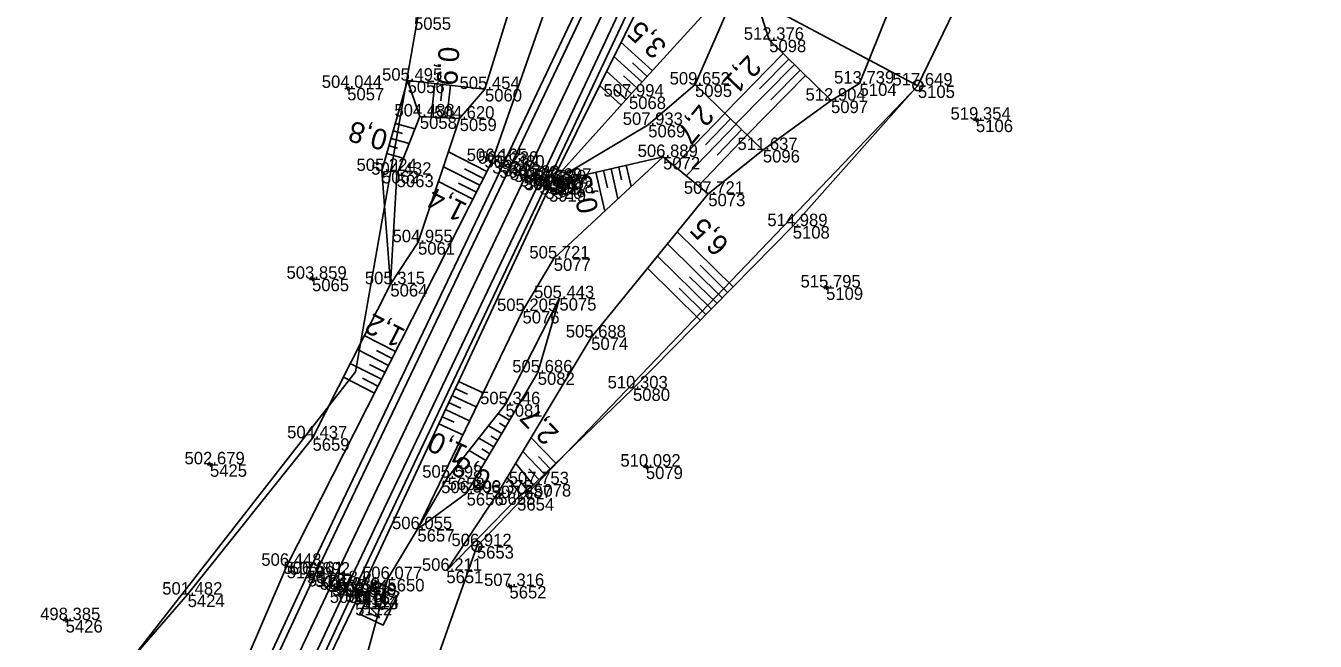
# Model space of a CAD drawing. Extents: x -1234191 to 23050, y -1290331 to -741191.
# Drawn here: x -864930.6 to -864806.3, y -1104127.2 to -1104067.8 of the extents above; entities that cross this region are included whole.
import ezdxf

# ---------------------------------------------------------------- set-up
doc = ezdxf.new("R2010")
doc.units = 0
for name, color, linetype in [('Vrstva 1', 7, 'Continuous'), ('Vrstva 33', 7, 'Continuous'), ('Vrstva 4', 7, 'Continuous'), ('Vrstva 48', 7, 'Continuous'), ('Vrstva 49', 7, 'Continuous'), ('Vrstva 53', 7, 'Continuous'), ('Vrstva 60', 7, 'Continuous'), ('Vrstva 61', 7, 'Continuous'), ('Vrstva 7', 7, 'Continuous')]:
    doc.layers.add(name, color=color, linetype=linetype)

msp = doc.modelspace()

# ---------------------------------------------------------------- linework, layer by layer
at = {"layer": 'Vrstva 1'}
msp.add_lwpolyline([(-864742.93, -1103710), (-864743.32, -1103720.93), (-864744.88, -1103740.78), (-864746.48, -1103753.94), (-864747.49, -1103760.83), (-864751.09, -1103780.32), (-864755.8, -1103799.71), (-864761.7, -1103818.91), (-864765.69, -1103830.12), (-864769.49, -1103840.1), (-864772.78, -1103848.3), (-864778.14, -1103860.91), (-864787.32, -1103881.14), (-864797, -1103901.69), (-864815.61, -1103941.12), (-864831.34, -1103974.4), (-864846.43, -1104006.26), (-864858.23, -1104031.21), (-864882.5, -1104082.48), (-864901.05, -1104121.56), (-864916.57, -1104154.35)], dxfattribs=at)
at = {"layer": 'Vrstva 33'}
for p, q in [((-864878.96, -1104082.97), (-864879.86, -1104082.55)), ((-864878.74, -1104082.52), (-864879.17, -1104083.43))]:
    msp.add_line(p, q, dxfattribs=at)
msp.add_lwpolyline([(-864878.08, -1104082.29), (-864878.93, -1104084.09), (-864880.74, -1104083.24), (-864879.88, -1104081.43), (-864878.08, -1104082.29)], dxfattribs=at)
at = {"layer": 'Vrstva 4'}
for points in [[(-864780.53, -1103859.91), (-864789.66, -1103880.27), (-864799.38, -1103900.64), (-864817.74, -1103939.87), (-864818.84, -1103942.24), (-864819.48, -1103943.56), (-864833.37, -1103973.37), (-864848.52, -1104005.03), (-864860.33, -1104029.99), (-864884.54, -1104081.12), (-864903.4, -1104120.67)], [(-864918.06, -1104153.79), (-864902.69, -1104120.73), (-864883.93, -1104081.5), (-864859.69, -1104030.43), (-864847.7, -1104005.57), (-864832.66, -1103973.8), (-864816.78, -1103940.45), (-864798.22, -1103901.12), (-864788.65, -1103880.5), (-864779.46, -1103860.3)], [(-864915.11, -1104155.04), (-864899.79, -1104122.19), (-864881.06, -1104082.88), (-864857.12, -1104031.82), (-864845.15, -1104006.82), (-864830.11, -1103975.07), (-864814.32, -1103941.63), (-864795.54, -1103902.32), (-864785.91, -1103881.81), (-864776.72, -1103861.66)], [(-864775.97, -1103861.99), (-864784.55, -1103882.44), (-864794.96, -1103903), (-864813.66, -1103942.73), (-864829.44, -1103975.74), (-864844.37, -1104007.47), (-864856.39, -1104032.19), (-864880.51, -1104083.32), (-864899.04, -1104122.42)], [(-864915.55, -1104146.91), (-864903.4, -1104120.67)], [(-864899.04, -1104122.42), (-864911.34, -1104148.76)]]:
    msp.add_lwpolyline(points, dxfattribs=at)
at = {"layer": 'Vrstva 48'}
for p, q in [((-864870.18, -1104072.16), (-864873.22, -1104069.4)), ((-864871.19, -1104073.27), (-864873.91, -1104070.8)), ((-864870.68, -1104072.71), (-864872.12, -1104071.41)), ((-864857.57, -1104070.51), (-864863.22, -1104076.25)), ((-864857.03, -1104071.04), (-864859.86, -1104073.9)), ((-864872.2, -1104074.38), (-864874.6, -1104072.19)), ((-864856.5, -1104071.56), (-864862.14, -1104077.29)), ((-864855.43, -1104072.62), (-864861.06, -1104078.33)), ((-864855.96, -1104072.09), (-864858.78, -1104074.95)), ((-864891.15, -1104073.4), (-864891.51, -1104076.62)), ((-864890.41, -1104073.48), (-864890.58, -1104075.07)), ((-864889.66, -1104073.56), (-864890.01, -1104076.71)), ((-864873.2, -1104075.49), (-864875.3, -1104073.59)), ((-864871.69, -1104073.82), (-864872.97, -1104072.66)), ((-864872.7, -1104074.94), (-864873.83, -1104073.92)), ((-864863.2, -1104076.27), (-864868.08, -1104081.34)), ((-864894.96, -1104077.24), (-864893.09, -1104077.77)), ((-864862.12, -1104077.31), (-864866.92, -1104082.29)), ((-864862.66, -1104076.79), (-864865.08, -1104079.3)), ((-864895.37, -1104078.68), (-864893.65, -1104079.17)), ((-864895.16, -1104077.96), (-864894.27, -1104078.21)), ((-864861.04, -1104078.35), (-864865.76, -1104083.25)), ((-864861.58, -1104077.83), (-864863.96, -1104080.3)), ((-864895.57, -1104079.4), (-864894.75, -1104079.63)), ((-864886.14, -1104081.86), (-864889.85, -1104079.98)), ((-864895.78, -1104080.12), (-864894.2, -1104080.57)), ((-864872.71, -1104081.27), (-864872.24, -1104083.33)), ((-864886.82, -1104083.2), (-864890.33, -1104081.42)), ((-864886.48, -1104082.53), (-864888.29, -1104081.62)), ((-864875.63, -1104081.94), (-864874.78, -1104085.69)), ((-864874.9, -1104081.77), (-864874.52, -1104083.44)), ((-864874.17, -1104081.61), (-864873.51, -1104084.51)), ((-864873.44, -1104081.44), (-864873.16, -1104082.68)), ((-864887.5, -1104084.54), (-864890.82, -1104082.85)), ((-864887.16, -1104083.87), (-864888.87, -1104083)), ((-864862.41, -1104092.98), (-864867.79, -1104087.69)), ((-864864.52, -1104095.12), (-864869.69, -1104090.02)), ((-864863.46, -1104094.05), (-864868.74, -1104088.85)), ((-864865.57, -1104096.19), (-864870.65, -1104091.19)), ((-864862.94, -1104093.52), (-864865.6, -1104090.89)), ((-864863.99, -1104094.58), (-864866.6, -1104092.01)), ((-864865.04, -1104095.65), (-864867.6, -1104093.13)), ((-864894.95, -1104099.22), (-864897.96, -1104097.69)), ((-864895.63, -1104100.56), (-864898.63, -1104099.03)), ((-864895.29, -1104099.89), (-864896.79, -1104099.13)), ((-864896.31, -1104101.9), (-864899.31, -1104100.37)), ((-864895.97, -1104101.23), (-864897.47, -1104100.47)), ((-864896.98, -1104103.23), (-864899.98, -1104101.71)), ((-864896.65, -1104102.56), (-864898.15, -1104101.8)), ((-864888.88, -1104102.11), (-864886.51, -1104103.22)), ((-864889.51, -1104103.47), (-864887.17, -1104104.57)), ((-864889.2, -1104102.79), (-864888.02, -1104103.34)), ((-864890.15, -1104104.83), (-864887.82, -1104105.92)), ((-864889.83, -1104104.15), (-864888.66, -1104104.7)), ((-864890.78, -1104106.19), (-864888.47, -1104107.27)), ((-864890.46, -1104105.51), (-864889.3, -1104106.05)), ((-864883.96, -1104105.84), (-864885.05, -1104105.2)), ((-864884.34, -1104106.49), (-864884.93, -1104106.14)), ((-864884.72, -1104107.14), (-864885.99, -1104106.39)), ((-864885.1, -1104107.78), (-864885.78, -1104107.38)), ((-864885.48, -1104108.43), (-864886.93, -1104107.58)), ((-864885.86, -1104109.08), (-864886.63, -1104108.62)), ((-864879.51, -1104109.99), (-864881.89, -1104107.54)), ((-864886.24, -1104109.72), (-864887.86, -1104108.77)), ((-864880.59, -1104111.04), (-864882.68, -1104108.87)), ((-864880.05, -1104110.52), (-864881.17, -1104109.36)), ((-864881.67, -1104112.07), (-864883.37, -1104110.02)), ((-864881.13, -1104111.56), (-864882.1, -1104110.55)), ((-864882.83, -1104113.03), (-864884.19, -1104111.38)), ((-864882.25, -1104112.55), (-864883.02, -1104111.63))]:
    msp.add_line(p, q, dxfattribs=at)
at = {"layer": 'Vrstva 49'}
for p, q in [((-864899.38, -1104073.73), (-864899.85, -1104073.9)), ((-864899.7, -1104073.58), (-864899.53, -1104074.05)), ((-864838.77, -1104076.78), (-864839.24, -1104076.95)), ((-864839.09, -1104076.63), (-864838.92, -1104077.1)), ((-864902.77, -1104092.13), (-864903.24, -1104092.3)), ((-864903.09, -1104091.98), (-864902.92, -1104092.45)), ((-864853.21, -1104092.97), (-864853.68, -1104093.14)), ((-864853.53, -1104092.82), (-864853.36, -1104093.29)), ((-864912.92, -1104109.86), (-864912.76, -1104110.33)), ((-864912.6, -1104110.01), (-864913.07, -1104110.18)), ((-864870.59, -1104110.24), (-864871.06, -1104110.41)), ((-864870.9, -1104110.09), (-864870.74, -1104110.56)), ((-864883.74, -1104121.74), (-864884.21, -1104121.91)), ((-864884.05, -1104121.59), (-864883.89, -1104122.06)), ((-864926.52, -1104125.03), (-864926.99, -1104125.2)), ((-864926.84, -1104124.88), (-864926.67, -1104125.35))]:
    msp.add_line(p, q, dxfattribs=at)
for points in [[(-864838.19, -1104034.93), (-864851.07, -1104040.27), (-864859.79, -1104055.82), (-864861.16, -1104062.22), (-864872.45, -1104074.65), (-864879.93, -1104082.92)], [(-864875.25, -1104045.39), (-864876.17, -1104053.79), (-864885.63, -1104080.86), (-864905.44, -1104119.88), (-864915.9, -1104144.27), (-864915.85, -1104146.76)], [(-864886.33, -1104073.92), (-864883.72, -1104065.42), (-864876.89, -1104053.38), (-864875.25, -1104045.39)], [(-864868.1, -1104059.09), (-864879.93, -1104082.92)], [(-864846.98, -1104059.48), (-864847.23, -1104065.98), (-864850.22, -1104073.39), (-864852.97, -1104075.04), (-864859.54, -1104079.8), (-864864.8, -1104084.02)], [(-864861.16, -1104062.22), (-864866.08, -1104073.49)], [(-864852.97, -1104075.04), (-864858.93, -1104069.17), (-864861.16, -1104062.22)], [(-864890.05, -1104120.36), (-864883.23, -1104113.36), (-864881.59, -1104112.01), (-864872.06, -1104102.78), (-864856.66, -1104087.14), (-864844.6, -1104073.58), (-864841.18, -1104066.48)], [(-864895.45, -1104092.73), (-864896.26, -1104081.82), (-864893.79, -1104073.11), (-864886.33, -1104073.92)], [(-864893.79, -1104073.11), (-864892.61, -1104076.56)], [(-864879.93, -1104082.92), (-864870.59, -1104077.38), (-864866.08, -1104073.49)], [(-864866.08, -1104073.49), (-864859.54, -1104079.8)], [(-864886.33, -1104073.92), (-864888.77, -1104076.77)], [(-864895.45, -1104092.73), (-864894.84, -1104082.18), (-864892.61, -1104076.56), (-864888.77, -1104076.77), (-864892.78, -1104088.69), (-864895.45, -1104092.73)], [(-864864.8, -1104084.02), (-864869.16, -1104080.47), (-864879.7, -1104090.25), (-864882.71, -1104095.32), (-864892.84, -1104116.35), (-864895.73, -1104121.16), (-864899.68, -1104135.76), (-864902.29, -1104150.91), (-864904.61, -1104152.03)], [(-864869.16, -1104080.47), (-864879.93, -1104082.92)], [(-864911, -1104148.92), (-864908.59, -1104143.77), (-864898.84, -1104123.47), (-864879.93, -1104082.92)], [(-864864.8, -1104084.02), (-864876.09, -1104097.87), (-864885.05, -1104112.82), (-864890.05, -1104120.36)], [(-864925.63, -1104141.48), (-864926.94, -1104136.41), (-864914.99, -1104122.66), (-864902.95, -1104107.59), (-864895.45, -1104092.73)], [(-864879.15, -1104094.08), (-864881.24, -1104101.24), (-864888.1, -1104112.88), (-864892.84, -1104116.35)], [(-864892.84, -1104116.35), (-864889.93, -1104111.39), (-864884.35, -1104104.31), (-864879.15, -1104094.08)]]:
    msp.add_lwpolyline(points, dxfattribs=at)
at = {"layer": 'Vrstva 53'}
for p, q in [((-864844.58, -1104073.54), (-864844.62, -1104073.63)), ((-864887.09, -1104117.95), (-864887.13, -1104118.04))]:
    msp.add_line(p, q, dxfattribs=at)
for points in [[(-864807.11, -1103958.19), (-864822.22, -1104000.51), (-864835.28, -1104037.32), (-864838.01, -1104046.95), (-864851.71, -1104040.76), (-864863.24, -1104063.67), (-864844.61, -1104073.61), (-864887.12, -1104118.02), (-864905.23, -1104169.34), (-864947.72, -1104257.32), (-865004.66, -1104374.19), (-865032.1, -1104446.33), (-865047.81, -1104514.61), (-865065.29, -1104601.64)], [(-865075.53, -1104555.37), (-865046.62, -1104434.51), (-865013.74, -1104347.44), (-864969.42, -1104244.67), (-864930.6, -1104141.92), (-864898.82, -1104101.19), (-864887.78, -1104038.43), (-864851.8, -1103965.2)]]:
    msp.add_lwpolyline(points, dxfattribs=at)
for centre in [(-864844.6, -1104073.58), (-864887.11, -1104117.99)]:
    msp.add_circle(centre, 0.499, dxfattribs=at)
at = {"layer": 'Vrstva 60'}
for p, q in [((-864858.93, -1104069.17), (-864858.93, -1104069.17)), ((-864899.61, -1104073.81), (-864899.61, -1104073.81)), ((-864893.79, -1104073.11), (-864893.79, -1104073.11)), ((-864866.08, -1104073.49), (-864866.08, -1104073.49)), ((-864850.22, -1104073.39), (-864850.22, -1104073.39)), ((-864844.6, -1104073.58), (-864844.6, -1104073.58)), ((-864886.33, -1104073.92), (-864886.33, -1104073.92)), ((-864872.45, -1104074.65), (-864872.45, -1104074.65)), ((-864852.97, -1104075.04), (-864852.97, -1104075.04)), ((-864892.61, -1104076.56), (-864892.61, -1104076.56)), ((-864888.77, -1104076.77), (-864888.77, -1104076.77)), ((-864870.59, -1104077.38), (-864870.59, -1104077.38)), ((-864839, -1104076.87), (-864839, -1104076.87)), ((-864859.54, -1104079.8), (-864859.54, -1104079.8)), ((-864885.63, -1104080.86), (-864885.63, -1104080.86)), ((-864884.54, -1104081.12), (-864884.54, -1104081.12)), ((-864869.16, -1104080.47), (-864869.16, -1104080.47)), ((-864896.26, -1104081.82), (-864896.26, -1104081.82)), ((-864894.84, -1104082.18), (-864894.84, -1104082.18)), ((-864883.93, -1104081.5), (-864883.93, -1104081.5)), ((-864882.5, -1104082.48), (-864882.5, -1104082.48)), ((-864881.06, -1104082.88), (-864881.06, -1104082.88)), ((-864880.51, -1104083.32), (-864880.51, -1104083.32)), ((-864880.16, -1104083.58), (-864880.16, -1104083.58)), ((-864879.93, -1104082.92), (-864879.93, -1104082.92)), ((-864879.41, -1104082.76), (-864879.41, -1104082.76)), ((-864864.8, -1104084.02), (-864864.8, -1104084.02)), ((-864856.66, -1104087.14), (-864856.66, -1104087.14)), ((-864892.78, -1104088.69), (-864892.78, -1104088.69)), ((-864879.7, -1104090.25), (-864879.7, -1104090.25)), ((-864903, -1104092.21), (-864903, -1104092.21)), ((-864895.45, -1104092.73), (-864895.45, -1104092.73)), ((-864853.45, -1104093.05), (-864853.45, -1104093.05)), ((-864879.15, -1104094.08), (-864879.15, -1104094.08)), ((-864882.71, -1104095.32), (-864882.71, -1104095.32)), ((-864876.09, -1104097.87), (-864876.09, -1104097.87)), ((-864881.24, -1104101.24), (-864881.24, -1104101.24)), ((-864872.06, -1104102.78), (-864872.06, -1104102.78)), ((-864884.35, -1104104.31), (-864884.35, -1104104.31)), ((-864902.95, -1104107.59), (-864902.95, -1104107.59)), ((-864912.84, -1104110.1), (-864912.84, -1104110.1)), ((-864870.82, -1104110.32), (-864870.82, -1104110.32)), ((-864889.93, -1104111.39), (-864889.93, -1104111.39)), ((-864881.59, -1104112.01), (-864881.59, -1104112.01)), ((-864888.1, -1104112.88), (-864888.1, -1104112.88)), ((-864885.05, -1104112.82), (-864885.05, -1104112.82)), ((-864883.23, -1104113.36), (-864883.23, -1104113.36)), ((-864892.84, -1104116.35), (-864892.84, -1104116.35)), ((-864887.11, -1104117.99), (-864887.11, -1104117.99)), ((-864905.44, -1104119.88), (-864905.44, -1104119.88)), ((-864903.4, -1104120.67), (-864903.4, -1104120.67)), ((-864902.69, -1104120.73), (-864902.69, -1104120.73)), ((-864890.05, -1104120.36), (-864890.05, -1104120.36)), ((-864901.05, -1104121.56), (-864901.05, -1104121.56)), ((-864899.79, -1104122.19), (-864899.79, -1104122.19)), ((-864895.73, -1104121.16), (-864895.73, -1104121.16)), ((-864883.97, -1104121.83), (-864883.97, -1104121.83)), ((-864914.99, -1104122.66), (-864914.99, -1104122.66)), ((-864899.04, -1104122.42), (-864899.04, -1104122.42)), ((-864898.84, -1104123.47), (-864898.84, -1104123.47)), ((-864898.25, -1104122.88), (-864898.25, -1104122.88)), ((-864898.19, -1104122.69), (-864898.19, -1104122.69)), ((-864926.75, -1104125.12), (-864926.75, -1104125.12))]:
    msp.add_line(p, q, dxfattribs=at)
at = {"layer": 'Vrstva 7'}
for p, q in [((-864879.7, -1104083.79), (-864880.61, -1104083.37)), ((-864879.94, -1104083.13), (-864880.37, -1104084.03)), ((-864898.23, -1104122.83), (-864898.27, -1104122.92)), ((-864898.19, -1104122.69), (-864897.63, -1104122.96))]:
    msp.add_line(p, q, dxfattribs=at)
msp.add_lwpolyline([(-864896.88, -1104121.38), (-864894.64, -1104122.45), (-864896.14, -1104125.6), (-864898.38, -1104124.54)], close=True, dxfattribs=at)
for centre, radius in [((-864901.05, -1104121.55), 0.75), ((-864898.25, -1104122.88), 0.5)]:
    msp.add_circle(centre, radius, dxfattribs=at)

# ---------------------------------------------------------------- texts
at = {"layer": 'Vrstva 48'}
for s, rotation, p in [('3,5', 137.7605, (-864868.68, -1104069.69)), ('0,9', 266.8863, (-864890.79, -1104069.79)), ('2,1', 226.0517, (-864860.94, -1104070.52)), ('2,7', 230.7321, (-864865.63, -1104075.28)), ('0,8', 164.1563, (-864895.55, -1104077.98)), ('0,3', 102.8473, (-864875.36, -1104085.64)), ('1,4', 153.0924, (-864887.92, -1104085.05)), ('6,5', 135.4595, (-864862.68, -1104088.77)), ('1,2', 153.2271, (-864893.88, -1104097.16)), ('2,7', 134.056, (-864879.09, -1104107.04)), ('1,0', 154.9927, (-864887.85, -1104108.43)), ('0,8', 149.5026, (-864885.56, -1104111.04))]:
    msp.add_text(s, height=2, rotation=rotation, dxfattribs=at).set_placement(p)
at = {"layer": 'Vrstva 60'}
for s, p in [('5055', (-864893.17, -1104068.21)), ('5098', (-864858.93, -1104070.37)), ('5057', (-864899.61, -1104075.01)), ('5056', (-864893.79, -1104074.31)), ('5095', (-864866.08, -1104074.69)), ('5104', (-864850.22, -1104074.59)), ('5105', (-864844.6, -1104074.78)), ('5060', (-864886.33, -1104075.12)), ('5068', (-864872.45, -1104075.85)), ('5097', (-864852.97, -1104076.24)), ('5058', (-864892.61, -1104077.76)), ('5059', (-864888.77, -1104077.97)), ('5069', (-864870.59, -1104078.58)), ('5106', (-864839, -1104078.07)), ('5096', (-864859.54, -1104081)), ('3924', (-864885.63, -1104082.06)), ('3923', (-864884.54, -1104082.32)), ('5072', (-864869.16, -1104081.67)), ('5062', (-864896.26, -1104083.02)), ('5063', (-864894.84, -1104083.38)), ('3922', (-864883.93, -1104082.7)), ('3915', (-864882.5, -1104083.68)), ('3921', (-864881.06, -1104084.08)), ('3920', (-864880.51, -1104084.52)), ('3919', (-864880.16, -1104084.78)), ('3917', (-864879.93, -1104084.12)), ('3918', (-864879.41, -1104083.96)), ('5073', (-864864.8, -1104085.22)), ('5108', (-864856.66, -1104088.34)), ('5061', (-864892.78, -1104089.89)), ('5077', (-864879.7, -1104091.45)), ('5065', (-864903, -1104093.41)), ('5064', (-864895.45, -1104093.93)), ('5109', (-864853.45, -1104094.25)), ('5075', (-864879.15, -1104095.28)), ('5076', (-864882.71, -1104096.52)), ('5074', (-864876.09, -1104099.07)), ('5082', (-864881.24, -1104102.44)), ('5080', (-864872.06, -1104103.99)), ('5081', (-864884.35, -1104105.51)), ('5659', (-864902.95, -1104108.79)), ('5425', (-864912.84, -1104111.3)), ('5079', (-864870.82, -1104111.52)), ('5658', (-864889.93, -1104112.59)), ('5078', (-864881.59, -1104113.21)), ('5656', (-864888.1, -1104114.07)), ('5655', (-864885.05, -1104114.02)), ('5654', (-864883.23, -1104114.56)), ('5657', (-864892.84, -1104117.55)), ('5653', (-864887.11, -1104119.19)), ('5119', (-864905.44, -1104121.08)), ('5118', (-864903.4, -1104121.87)), ('5117', (-864902.69, -1104121.93)), ('5651', (-864890.05, -1104121.56)), ('5110', (-864901.05, -1104122.76)), ('5116', (-864899.79, -1104123.39)), ('5650', (-864895.73, -1104122.35)), ('5652', (-864883.97, -1104123.03)), ('5424', (-864914.99, -1104123.86)), ('5115', (-864899.04, -1104123.62)), ('5112', (-864898.84, -1104124.67)), ('5113', (-864898.25, -1104124.08)), ('5114', (-864898.19, -1104123.89)), ('5426', (-864926.75, -1104126.32))]:
    msp.add_text(s, height=1.2, dxfattribs=at).set_placement(p)
at = {"layer": 'Vrstva 61'}
for s, p in [('512.376', (-864861.38, -1104069.17)), ('504.044', (-864902.06, -1104073.81)), ('505.495', (-864896.25, -1104073.11)), ('509.652', (-864868.53, -1104073.49)), ('513.739', (-864852.68, -1104073.39)), ('517.649', (-864847.05, -1104073.58)), ('505.454', (-864888.78, -1104073.92)), ('507.994', (-864874.9, -1104074.65)), ('512.904', (-864855.43, -1104075.04)), ('504.488', (-864895.06, -1104076.56)), ('504.620', (-864891.22, -1104076.77)), ('507.933', (-864873.05, -1104077.38)), ('519.354', (-864841.45, -1104076.87)), ('511.637', (-864861.99, -1104079.8)), ('506.165', (-864888.09, -1104080.86)), ('506.230', (-864886.99, -1104081.12)), ('506.889', (-864871.61, -1104080.47)), ('505.224', (-864898.71, -1104081.82)), ('504.432', (-864897.29, -1104082.18)), ('506.480', (-864886.38, -1104081.5)), ('506.732', (-864884.95, -1104082.48)), ('506.512', (-864883.5, -1104082.88)), ('506.307', (-864882.96, -1104083.32)), ('506.678', (-864882.61, -1104083.58)), ('506.320', (-864882.38, -1104082.92)), ('506.397', (-864881.86, -1104082.76)), ('507.721', (-864867.16, -1104084.02)), ('514.989', (-864859.11, -1104087.14)), ('504.955', (-864895.24, -1104088.69)), ('505.721', (-864882.05, -1104090.25)), ('503.859', (-864905.46, -1104092.21)), ('505.315', (-864897.91, -1104092.73)), ('515.795', (-864855.91, -1104093.05)), ('505.443', (-864881.6, -1104094.08)), ('505.205', (-864885.17, -1104095.32)), ('505.688', (-864878.54, -1104097.87)), ('505.686', (-864883.7, -1104101.24)), ('510.303', (-864874.51, -1104102.78)), ('505.346', (-864886.8, -1104104.31)), ('504.437', (-864905.4, -1104107.59)), ('502.679', (-864915.29, -1104110.1)), ('510.092', (-864873.27, -1104110.32)), ('505.598', (-864892.38, -1104111.39)), ('507.753', (-864884.04, -1104112.01)), ('506.493', (-864890.55, -1104112.88)), ('506.375', (-864887.51, -1104112.82)), ('507.687', (-864885.68, -1104113.36)), ('506.055', (-864895.29, -1104116.35)), ('506.912', (-864889.56, -1104117.99)), ('506.448', (-864907.89, -1104119.88)), ('506.661', (-864905.76, -1104120.67)), ('506.892', (-864905.14, -1104120.73)), ('506.211', (-864892.41, -1104120.36)), ('507.184', (-864903.5, -1104121.56)), ('506.939', (-864902.24, -1104122.19)), ('506.077', (-864898.18, -1104121.16)), ('507.316', (-864886.42, -1104121.83)), ('501.482', (-864917.44, -1104122.66)), ('506.684', (-864901.49, -1104122.42)), ('506.673', (-864901.29, -1104123.47)), ('506.800', (-864900.7, -1104122.88)), ('506.619', (-864900.65, -1104122.69)), ('498.385', (-864929.21, -1104125.12))]:
    msp.add_text(s, height=1.2, dxfattribs=at).set_placement(p)
at = {"layer": 'Vrstva 7'}
msp.add_text('KM', height=1.247, rotation=244.6098, dxfattribs=at).set_placement((-864896.64, -1104122.3))

doc.saveas('drawing.dxf')
